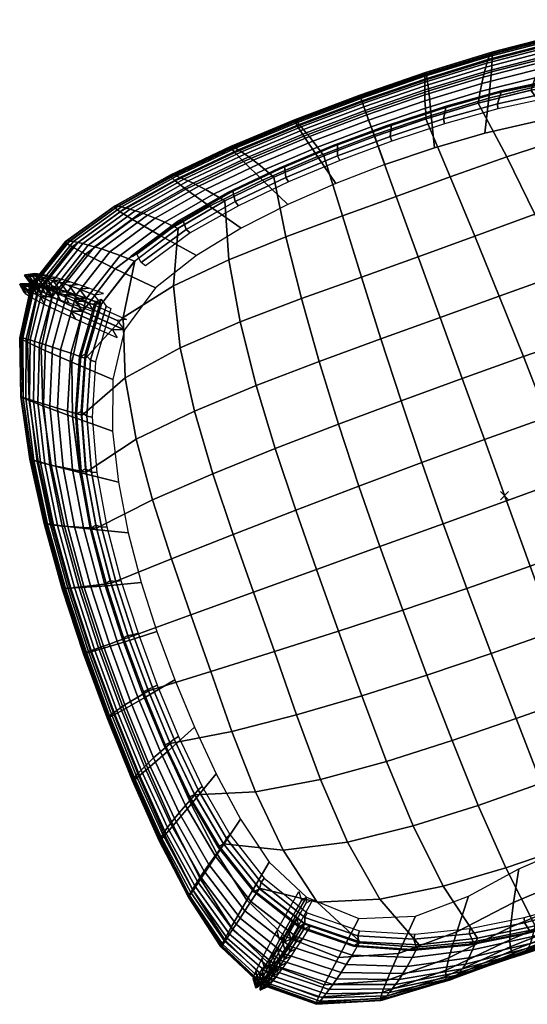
# Model space of a CAD drawing. Header units: inches. Extents: x -419 to 77, y -13 to 172.
# Tile 655 of 656: x 31 to 44, y 138 to 162. Entities that reach past the tile are written whole.
import ezdxf

# ---------------------------------------------------------------- set-up
doc = ezdxf.new("R2010")
doc.units = ezdxf.units.IN
doc.header["$MEASUREMENT"] = 0
doc.header["$PDMODE"] = 3
doc.header["$PDSIZE"] = 0.1
for name, color, linetype in [('A-FURN', 1, 'Continuous'), ('A-FURN-3-NODE', 7, 'Continuous'), ('A-FURN-3-OPENEST-SEAT-FABRIC-BASE', 144, 'Continuous'), ('A-FURN-3-OPENEST-SEAT-FABRIC-SURFACE', 141, 'Continuous'), ('A-FURN-3-OPENEST-SEAT-FRAME', 254, 'Continuous'), ('A-FURN-3-OPENEST-SEAT-THREAD', 254, 'Continuous')]:
    doc.layers.add(name, color=color, linetype=linetype)

# ---------------------------------------------------------------- blocks, each defined once
blk = doc.blocks.new('SOPN-XX-3D-3')
at = {"layer": 'A-FURN-3-NODE'}
blk.add_point((0, 0), dxfattribs=at)
at = {"layer": 'A-FURN-3-OPENEST-SEAT-FRAME'}
for points, invisible_edges in [([(-2.769, -8.67, 0), (-2.545, 8.468), (-3.811, 8.312), (-4.14, -8.875, 0)], 5), ([(-1.272, 8.553), (-2.545, 8.468), (-2.769, -8.67, 0), (-1.384, -8.582, 0)], 10), ([(0.003, 8.58), (-1.272, 8.553), (-1.384, -8.582, 0), (0.003, -8.56, 0)], 10), ([(0.003, -8.56, 0), (0.003, 8.58), (1.279, 8.553), (1.39, -8.582, 0)], 5), ([(1.39, -8.582, 0), (1.279, 8.553), (2.551, 8.468), (2.775, -8.67, 0)], 5), ([(4.147, -8.875, 0), (2.775, -8.67, 0), (2.551, 8.468), (3.817, 8.312)], 10), ([(-5.061, 8.058), (-5.523, -8.893, 0), (-4.14, -8.875, 0), (-3.811, 8.312)], 5), ([(-5.523, -8.893, 0), (-5.061, 8.058), (-6.268, 7.65), (-6.839, -8.484, 0)], 5), ([(-7.328, 6.953), (-7.863, -7.556, 0), (-6.839, -8.484, 0), (-6.268, 7.65)], 5), ([(-7.863, -7.556, 0), (-7.328, 6.953), (-8.005, 5.904, 0), (-8.425, -6.443, 0)], 5), ([(-8.436, 4.728, 0), (-8.724, -5.227, 0), (-8.425, -6.443, 0), (-8.005, 5.904, 0)], 5), ([(-8.724, -5.227, 0), (-8.436, 4.728, 0), (-8.728, 3.509, 0), (-8.906, -3.986, 0)], 5), ([(-8.923, 2.27, 0), (-9.017, -2.737), (-8.906, -3.986, 0), (-8.728, 3.509, 0)], 5), ([(-9.017, -2.737), (-8.923, 2.27, 0), (-9.041, 1.022, 0), (-9.075, -1.485, 0)], 5), ([(-9.088, -0.231, 0), (-9.075, -1.485, 0), (-9.075, -1.485, 0), (-9.041, 1.022, 0)], 4)]:
    blk.add_3dface(points, dxfattribs=dict(at, invisible_edges=invisible_edges))
at = {"layer": 'A-FURN-3-OPENEST-SEAT-FABRIC-BASE'}
mesh = blk.add_polymesh((13, 17), dxfattribs=at)
for k, corner in enumerate([(7.646, 7.735, 16.566), (7.937, 7.984, 15.5), (8.149, 8.155, 14.4), (8.321, 8.289, 13.288), (8.469, 8.398, 12.169), (8.599, 8.49, 11.047), (8.715, 8.569, 9.922), (8.819, 8.636, 8.795), (8.912, 8.693, 7.666), (8.994, 8.738, 6.537), (9.055, 8.765, 5.405), (9.086, 8.761, 4.272), (9.066, 8.709, 3.14), (8.968, 8.582, 2.018), (8.712, 8.305, 0.954), (8.129, 7.723, 0.204), (7.334, 6.953), (6.533, 8.437, 16.566), (6.813, 8.686, 15.5), (7.018, 8.857, 14.4), (7.186, 8.991, 13.288), (7.33, 9.099, 12.169), (7.458, 9.191, 11.047), (7.573, 9.269, 9.922), (7.676, 9.336, 8.795), (7.77, 9.393, 7.666), (7.852, 9.437, 6.537), (7.915, 9.463, 5.405), (7.948, 9.459, 4.272), (7.932, 9.407, 3.14), (7.84, 9.279, 2.018), (7.597, 9.002, 0.954), (7.038, 8.42, 0.204), (6.274, 7.65), (5.27, 8.832, 16.566), (5.519, 9.08, 15.5), (5.701, 9.252, 14.4), (5.851, 9.386, 13.288), (5.981, 9.496, 12.169), (6.096, 9.589, 11.047), (6.2, 9.668, 9.922), (6.295, 9.736, 8.795), (6.38, 9.794, 7.666), (6.455, 9.84, 6.537), (6.514, 9.867, 5.405), (6.545, 9.864, 4.272), (6.533, 9.813, 3.14), (6.453, 9.686, 2.018), (6.238, 9.41, 0.954), (5.744, 8.828, 0.204), (5.067, 8.058), (3.967, 9.071, 16.566), (4.168, 9.319, 15.5), (4.316, 9.492, 14.4), (4.438, 9.626, 13.288), (4.543, 9.737, 12.169), (4.637, 9.831, 11.047), (4.722, 9.911, 9.922), (4.8, 9.981, 8.795), (4.87, 10.04, 7.666), (4.932, 10.088, 6.537), (4.981, 10.116, 5.405), (5.007, 10.115, 4.272), (4.998, 10.064, 3.14), (4.935, 9.939, 2.018), (4.762, 9.663, 0.954), (4.363, 9.082, 0.204), (3.817, 8.312), (2.65, 9.213, 16.566), (2.791, 9.462, 15.5), (2.895, 9.635, 14.4), (2.98, 9.77, 13.288), (3.055, 9.882, 12.169), (3.121, 9.977, 11.047), (3.181, 10.058, 9.922), (3.236, 10.129, 8.795), (3.286, 10.19, 7.666), (3.33, 10.238, 6.537), (3.364, 10.268, 5.405), (3.383, 10.268, 4.272), (3.377, 10.218, 3.14), (3.333, 10.094, 2.018), (3.213, 9.819, 0.954), (2.934, 9.238, 0.204), (2.551, 8.468), (1.328, 9.288, 16.566), (1.4, 9.537, 15.5), (1.453, 9.71, 14.4), (1.498, 9.846, 13.288), (1.536, 9.958, 12.169), (1.57, 10.054, 11.047), (1.601, 10.136, 9.922), (1.63, 10.208, 8.795), (1.655, 10.27, 7.666), (1.678, 10.319, 6.537), (1.696, 10.35, 5.405), (1.706, 10.35, 4.272), (1.703, 10.302, 3.14), (1.681, 10.178, 2.018), (1.619, 9.903, 0.954), (1.475, 9.322, 0.204), (1.279, 8.553), (0.003, 9.311, 16.566), (0.003, 9.56, 15.5), (0.003, 9.733, 14.4), (0.003, 9.869, 13.288), (0.003, 9.982, 12.169), (0.003, 10.077, 11.047), (0.003, 10.16, 9.922), (0.003, 10.232, 8.795), (0.003, 10.294, 7.666), (0.003, 10.344, 6.537), (0.003, 10.375, 5.405), (0.003, 10.376, 4.272), (0.003, 10.328, 3.14), (0.003, 10.204, 2.018), (0.003, 9.93, 0.954), (0.003, 9.349, 0.204), (0.003, 8.58), (-1.322, 9.288, 16.566), (-1.394, 9.537, 15.5), (-1.447, 9.71, 14.4), (-1.491, 9.846, 13.288), (-1.53, 9.958, 12.169), (-1.564, 10.054, 11.047), (-1.595, 10.136, 9.922), (-1.623, 10.208, 8.795), (-1.649, 10.27, 7.666), (-1.672, 10.319, 6.537), (-1.69, 10.35, 5.405), (-1.7, 10.35, 4.272), (-1.697, 10.302, 3.14), (-1.675, 10.178, 2.018), (-1.612, 9.903, 0.954), (-1.469, 9.322, 0.204), (-1.272, 8.553), (-2.644, 9.213, 16.566), (-2.785, 9.462, 15.5), (-2.888, 9.635, 14.4), (-2.974, 9.77, 13.288), (-3.048, 9.882, 12.169), (-3.115, 9.977, 11.047), (-3.175, 10.058, 9.922), (-3.23, 10.129, 8.795), (-3.28, 10.19, 7.666), (-3.323, 10.238, 6.537), (-3.358, 10.268, 5.405), (-3.377, 10.268, 4.272), (-3.371, 10.218, 3.14), (-3.327, 10.094, 2.018), (-3.207, 9.819, 0.954), (-2.927, 9.238, 0.204), (-2.545, 8.468), (-3.961, 9.071, 16.566), (-4.162, 9.319, 15.5), (-4.31, 9.492, 14.4), (-4.431, 9.626, 13.288), (-4.537, 9.737, 12.169), (-4.631, 9.831, 11.047), (-4.716, 9.911, 9.922), (-4.794, 9.981, 8.795), (-4.864, 10.04, 7.666), (-4.926, 10.088, 6.537), (-4.974, 10.116, 5.405), (-5.001, 10.115, 4.272), (-4.992, 10.064, 3.14), (-4.929, 9.939, 2.018), (-4.756, 9.663, 0.954), (-4.357, 9.082, 0.204), (-3.811, 8.312), (-5.264, 8.832, 16.566), (-5.512, 9.08, 15.5), (-5.695, 9.252, 14.4), (-5.845, 9.386, 13.288), (-5.975, 9.496, 12.169), (-6.09, 9.589, 11.047), (-6.194, 9.668, 9.922), (-6.288, 9.736, 8.795), (-6.374, 9.794, 7.666), (-6.449, 9.84, 6.537), (-6.508, 9.867, 5.405), (-6.539, 9.864, 4.272), (-6.527, 9.813, 3.14), (-6.447, 9.686, 2.018), (-6.232, 9.41, 0.954), (-5.738, 8.828, 0.204), (-5.061, 8.058), (-6.527, 8.437, 16.566), (-6.807, 8.686, 15.5), (-7.012, 8.857, 14.4), (-7.18, 8.991, 13.288), (-7.324, 9.099, 12.169), (-7.452, 9.191, 11.047), (-7.567, 9.269, 9.922), (-7.67, 9.336, 8.795), (-7.764, 9.393, 7.666), (-7.846, 9.437, 6.537), (-7.909, 9.463, 5.405), (-7.942, 9.459, 4.272), (-7.926, 9.407, 3.14), (-7.834, 9.279, 2.018), (-7.59, 9.002, 0.954), (-7.032, 8.42, 0.204), (-6.268, 7.65), (-7.64, 7.735, 16.566), (-7.931, 7.984, 15.5), (-8.143, 8.155, 14.4), (-8.315, 8.289, 13.288), (-8.463, 8.398, 12.169), (-8.593, 8.49, 11.047), (-8.708, 8.569, 9.922), (-8.813, 8.636, 8.795), (-8.906, 8.693, 7.666), (-8.987, 8.738, 6.537), (-9.049, 8.765, 5.405), (-9.08, 8.761, 4.272), (-9.06, 8.709, 3.14), (-8.962, 8.582, 2.018), (-8.706, 8.305, 0.954), (-8.123, 7.723, 0.204), (-7.328, 6.953, 0)]):
    mesh.set_mesh_vertex(divmod(k, 17), corner)
mesh = blk.add_polymesh((13, 17), dxfattribs=at)
for k, corner in enumerate([(-7.863, -7.556, 0), (-8.688, -8.273, 0.231), (-9.263, -8.787, 1.028), (-9.513, -9.026, 2.098), (-9.613, -9.136, 3.215), (-9.633, -9.177, 4.342), (-9.602, -9.174, 5.47), (-9.537, -9.142, 6.595), (-9.453, -9.093, 7.719), (-9.355, -9.032, 8.841), (-9.245, -8.961, 9.962), (-9.123, -8.88, 11.08), (-8.987, -8.786, 12.196), (-8.832, -8.675, 13.308), (-8.652, -8.543, 14.413), (-8.431, -8.375, 15.507), (-8.13, -8.138, 16.566), (-8.425, -6.443, 0), (-9.251, -7.131, 0.23), (-9.833, -7.623, 1.026), (-10.091, -7.849, 2.096), (-10.202, -7.953, 3.214), (-10.236, -7.99, 4.341), (-10.219, -7.984, 5.468), (-10.171, -7.951, 6.594), (-10.103, -7.9, 7.718), (-10.021, -7.839, 8.84), (-9.928, -7.768, 9.961), (-9.821, -7.687, 11.079), (-9.698, -7.594, 12.195), (-9.555, -7.486, 13.307), (-9.383, -7.358, 14.413), (-9.168, -7.196, 15.506), (-8.869, -6.967, 16.566), (-8.724, -5.227, 0), (-9.551, -5.833, 0.229), (-10.137, -6.265, 1.022), (-10.403, -6.462, 2.092), (-10.524, -6.551, 3.21), (-10.568, -6.582, 4.337), (-10.564, -6.574, 5.465), (-10.529, -6.542, 6.591), (-10.474, -6.495, 7.715), (-10.407, -6.437, 8.838), (-10.327, -6.372, 9.959), (-10.232, -6.298, 11.078), (-10.121, -6.214, 12.194), (-9.987, -6.116, 13.306), (-9.823, -6.001, 14.412), (-9.613, -5.857, 15.506), (-9.316, -5.655, 16.566), (-8.906, -3.986, 0), (-9.731, -4.471, 0.227), (-10.321, -4.811, 1.016), (-10.59, -4.966, 2.085), (-10.715, -5.035, 3.204), (-10.765, -5.057, 4.331), (-10.766, -5.048, 5.46), (-10.738, -5.019, 6.586), (-10.69, -4.979, 7.711), (-10.629, -4.93, 8.834), (-10.556, -4.875, 9.955), (-10.468, -4.813, 11.075), (-10.362, -4.743, 12.192), (-10.234, -4.663, 13.305), (-10.074, -4.569, 14.411), (-9.867, -4.453, 15.506), (-9.571, -4.29, 16.566), (-9.017, -2.737, 0), (-9.839, -3.068, 0.224), (-10.429, -3.297, 1.009), (-10.701, -3.398, 2.077), (-10.827, -3.443, 3.196), (-10.878, -3.456, 4.324), (-10.882, -3.448, 5.453), (-10.855, -3.426, 6.58), (-10.81, -3.396, 7.705), (-10.751, -3.36, 8.829), (-10.681, -3.32, 9.951), (-10.595, -3.276, 11.071), (-10.492, -3.225, 12.189), (-10.365, -3.169, 13.303), (-10.207, -3.102, 14.41), (-10.002, -3.021, 15.505), (-9.708, -2.909, 16.566), (-9.075, -1.485, 0), (-9.893, -1.642, 0.221), (-10.484, -1.743, 1), (-10.757, -1.786, 2.068), (-10.882, -1.805, 3.187), (-10.934, -1.808, 4.316), (-10.937, -1.802, 5.445), (-10.911, -1.79, 6.573), (-10.866, -1.773, 7.699), (-10.808, -1.753, 8.824), (-10.737, -1.732, 9.947), (-10.652, -1.708, 11.067), (-10.55, -1.681, 12.186), (-10.424, -1.651, 13.3), (-10.267, -1.617, 14.408), (-10.062, -1.576, 15.504), (-9.769, -1.521, 16.566), (-9.088, -0.231, 0), (-9.903, -0.205, 0.217), (-10.495, -0.171, 0.991), (-10.768, -0.151, 2.058), (-10.893, -0.143, 3.178), (-10.943, -0.138, 4.307), (-10.946, -0.134, 5.437), (-10.919, -0.132, 6.566), (-10.874, -0.13, 7.693), (-10.815, -0.128, 8.818), (-10.745, -0.127, 9.942), (-10.66, -0.126, 11.063), (-10.558, -0.125, 12.182), (-10.432, -0.124, 13.298), (-10.276, -0.125, 14.407), (-10.072, -0.127, 15.503), (-9.78, -0.133, 16.566), (-9.041, 1.022, 0), (-9.852, 1.232, 0.214), (-10.445, 1.401, 0.982), (-10.718, 1.482, 2.048), (-10.842, 1.518, 3.168), (-10.892, 1.532, 4.298), (-10.895, 1.532, 5.429), (-10.868, 1.525, 6.559), (-10.823, 1.512, 7.686), (-10.765, 1.495, 8.812), (-10.694, 1.477, 9.937), (-10.61, 1.456, 11.059), (-10.508, 1.431, 12.179), (-10.383, 1.402, 13.295), (-10.227, 1.367, 14.405), (-10.025, 1.321, 15.503), (-9.734, 1.255, 16.566), (-8.923, 2.27, 0), (-9.73, 2.654, 0.211), (-10.323, 2.95, 0.973), (-10.597, 3.09, 2.039), (-10.72, 3.152, 3.159), (-10.769, 3.175, 4.29), (-10.771, 3.174, 5.422), (-10.743, 3.157, 6.552), (-10.697, 3.131, 7.68), (-10.638, 3.098, 8.807), (-10.568, 3.061, 9.932), (-10.483, 3.019, 11.055), (-10.381, 2.971, 12.176), (-10.256, 2.914, 13.293), (-10.1, 2.847, 14.404), (-9.898, 2.761, 15.502), (-9.609, 2.638, 16.566), (-8.728, 3.509, 0), (-9.531, 4.046, 0.208), (-10.124, 4.454, 0.966), (-10.396, 4.647, 2.031), (-10.517, 4.733, 3.152), (-10.563, 4.765, 4.283), (-10.562, 4.762, 5.415), (-10.531, 4.739, 6.546), (-10.482, 4.702, 7.675), (-10.42, 4.656, 8.802), (-10.347, 4.604, 9.928), (-10.259, 4.545, 11.052), (-10.155, 4.477, 12.173), (-10.028, 4.397, 13.291), (-9.872, 4.302, 14.402), (-9.669, 4.181, 15.501), (-9.381, 4.008, 16.566), (-8.436, 4.728, 0), (-9.237, 5.387, 0.206), (-9.828, 5.886, 0.96), (-10.097, 6.122, 2.024), (-10.212, 6.227, 3.145), (-10.252, 6.268, 4.277), (-10.244, 6.266, 5.41), (-10.206, 6.238, 6.541), (-10.15, 6.194, 7.67), (-10.081, 6.14, 8.798), (-10.001, 6.077, 9.925), (-9.907, 6.005, 11.049), (-9.797, 5.922, 12.171), (-9.666, 5.825, 13.289), (-9.507, 5.708, 14.401), (-9.302, 5.559, 15.501), (-9.014, 5.346, 16.566), (-8.005, 5.904, 0), (-8.803, 6.645, 0.204), (-9.39, 7.204, 0.956), (-9.653, 7.469, 2.02), (-9.76, 7.588, 3.141), (-9.79, 7.635, 4.273), (-9.771, 7.635, 5.406), (-9.722, 7.605, 6.538), (-9.653, 7.558, 7.667), (-9.573, 7.499, 8.796), (-9.481, 7.43, 9.922), (-9.377, 7.351, 11.047), (-9.257, 7.26, 12.17), (-9.118, 7.152, 13.288), (-8.953, 7.022, 14.4), (-8.745, 6.855, 15.5), (-8.455, 6.616, 16.566), (-7.328, 6.953, 0), (-8.123, 7.723, 0.204), (-8.706, 8.305, 0.954), (-8.962, 8.582, 2.018), (-9.06, 8.709, 3.14), (-9.08, 8.761, 4.272), (-9.049, 8.765, 5.405), (-8.987, 8.738, 6.537), (-8.906, 8.693, 7.666), (-8.813, 8.636, 8.795), (-8.708, 8.569, 9.922), (-8.593, 8.49, 11.047), (-8.463, 8.398, 12.169), (-8.315, 8.289, 13.288), (-8.143, 8.155, 14.4), (-7.931, 7.984, 15.5), (-7.64, 7.735, 16.566)]):
    mesh.set_mesh_vertex(divmod(k, 17), corner)
mesh = blk.add_polymesh((13, 17), dxfattribs=at)
for k, corner in enumerate([(-8.13, -8.138, 16.566), (-8.431, -8.375, 15.507), (-8.652, -8.543, 14.413), (-8.832, -8.675, 13.308), (-8.987, -8.786, 12.196), (-9.123, -8.88, 11.08), (-9.245, -8.961, 9.962), (-9.355, -9.032, 8.841), (-9.453, -9.093, 7.719), (-9.537, -9.142, 6.595), (-9.602, -9.174, 5.47), (-9.633, -9.177, 4.342), (-9.613, -9.136, 3.215), (-9.513, -9.026, 2.098), (-9.263, -8.787, 1.028), (-8.688, -8.273, 0.231), (-7.863, -7.556, 0), (-7.01, -9.025, 16.566), (-7.3, -9.264, 15.507), (-7.515, -9.432, 14.413), (-7.693, -9.567, 13.308), (-7.847, -9.68, 12.196), (-7.984, -9.777, 11.08), (-8.108, -9.861, 9.962), (-8.221, -9.936, 8.841), (-8.324, -10.001, 7.719), (-8.413, -10.054, 6.595), (-8.482, -10.089, 5.47), (-8.52, -10.096, 4.342), (-8.507, -10.057, 3.215), (-8.416, -9.95, 2.098), (-8.181, -9.714, 1.028), (-7.63, -9.201, 0.231), (-6.839, -8.484, 0), (-5.686, -9.577, 16.566), (-5.943, -9.814, 15.507), (-6.133, -9.978, 14.413), (-6.29, -10.105, 13.308), (-6.426, -10.209, 12.196), (-6.547, -10.295, 11.08), (-6.657, -10.368, 9.962), (-6.756, -10.43, 8.841), (-6.845, -10.481, 7.719), (-6.923, -10.521, 6.595), (-6.984, -10.543, 5.47), (-7.016, -10.538, 4.342), (-7.004, -10.489, 3.215), (-6.923, -10.372, 2.098), (-6.713, -10.129, 1.028), (-6.225, -9.611, 0.231), (-5.523, -8.893), (-4.29, -9.911, 16.566), (-4.497, -10.143, 15.507), (-4.65, -10.296, 14.413), (-4.776, -10.407, 13.308), (-4.884, -10.488, 12.196), (-4.981, -10.547, 11.08), (-5.067, -10.59, 9.962), (-5.146, -10.62, 8.841), (-5.216, -10.639, 7.719), (-5.278, -10.646, 6.595), (-5.325, -10.637, 5.47), (-5.35, -10.602, 4.342), (-5.338, -10.526, 3.215), (-5.272, -10.387, 2.098), (-5.102, -10.126, 1.028), (-4.707, -9.598, 0.231), (-4.14, -8.875, 0), (-2.866, -10.104, 16.566), (-3.012, -10.333, 15.507), (-3.119, -10.473, 14.413), (-3.207, -10.563, 13.308), (-3.284, -10.619, 12.196), (-3.352, -10.648, 11.08), (-3.413, -10.658, 9.962), (-3.469, -10.652, 8.841), (-3.519, -10.633, 7.719), (-3.562, -10.603, 6.595), (-3.596, -10.557, 5.47), (-3.614, -10.489, 4.342), (-3.607, -10.383, 3.215), (-3.56, -10.218, 2.098), (-3.442, -9.938, 1.028), (-3.165, -9.397, 0.231), (-2.769, -8.67, 0), (-1.433, -10.202, 16.566), (-1.508, -10.428, 15.507), (-1.563, -10.563, 14.413), (-1.609, -10.644, 13.308), (-1.648, -10.688, 12.196), (-1.683, -10.703, 11.08), (-1.715, -10.697, 9.962), (-1.744, -10.674, 8.841), (-1.769, -10.638, 7.719), (-1.792, -10.59, 6.595), (-1.809, -10.528, 5.47), (-1.819, -10.444, 4.342), (-1.815, -10.324, 3.215), (-1.791, -10.147, 2.098), (-1.73, -9.858, 1.028), (-1.588, -9.311, 0.231), (-1.384, -8.582, 0), (0.003, -10.231, 16.566), (0.003, -10.456, 15.507), (0.003, -10.589, 14.413), (0.003, -10.668, 13.308), (0.003, -10.709, 12.196), (0.003, -10.72, 11.08), (0.003, -10.71, 9.962), (0.003, -10.682, 8.841), (0.003, -10.641, 7.719), (0.003, -10.589, 6.595), (0.003, -10.522, 5.47), (0.003, -10.434, 4.342), (0.003, -10.31, 3.215), (0.003, -10.13, 2.098), (0.003, -9.838, 1.028), (0.003, -9.29, 0.231), (0.003, -8.56, 0), (1.439, -10.202, 16.566), (1.514, -10.428, 15.507), (1.569, -10.563, 14.413), (1.615, -10.644, 13.308), (1.654, -10.688, 12.196), (1.689, -10.703, 11.08), (1.721, -10.697, 9.962), (1.75, -10.674, 8.841), (1.776, -10.638, 7.719), (1.798, -10.59, 6.595), (1.816, -10.528, 5.47), (1.825, -10.444, 4.342), (1.821, -10.324, 3.215), (1.798, -10.147, 2.098), (1.737, -9.858, 1.028), (1.595, -9.311, 0.231), (1.39, -8.582, 0), (2.873, -10.104, 16.566), (3.018, -10.333, 15.507), (3.125, -10.473, 14.413), (3.214, -10.563, 13.308), (3.29, -10.619, 12.196), (3.358, -10.648, 11.08), (3.419, -10.658, 9.962), (3.475, -10.652, 8.841), (3.525, -10.633, 7.719), (3.569, -10.603, 6.595), (3.602, -10.557, 5.47), (3.62, -10.489, 4.342), (3.613, -10.383, 3.215), (3.567, -10.218, 2.098), (3.448, -9.938, 1.028), (3.172, -9.397, 0.231), (2.775, -8.67, 0), (4.296, -9.911, 16.566), (4.503, -10.143, 15.507), (4.656, -10.296, 14.413), (4.782, -10.407, 13.308), (4.891, -10.488, 12.196), (4.987, -10.547, 11.08), (5.073, -10.59, 9.962), (5.152, -10.62, 8.841), (5.223, -10.639, 7.719), (5.284, -10.646, 6.595), (5.331, -10.637, 5.47), (5.356, -10.602, 4.342), (5.345, -10.526, 3.215), (5.278, -10.387, 2.098), (5.108, -10.126, 1.028), (4.713, -9.598, 0.231), (4.147, -8.875, 0), (5.692, -9.577, 16.566), (5.95, -9.814, 15.507), (6.14, -9.978, 14.413), (6.297, -10.105, 13.308), (6.433, -10.209, 12.196), (6.554, -10.295, 11.08), (6.663, -10.368, 9.962), (6.762, -10.43, 8.841), (6.851, -10.481, 7.719), (6.93, -10.521, 6.595), (6.99, -10.543, 5.47), (7.023, -10.538, 4.342), (7.01, -10.489, 3.215), (6.929, -10.372, 2.098), (6.72, -10.129, 1.028), (6.231, -9.611, 0.231), (5.529, -8.893, 0), (7.016, -9.025, 16.566), (7.306, -9.264, 15.507), (7.521, -9.432, 14.413), (7.699, -9.567, 13.308), (7.853, -9.68, 12.196), (7.99, -9.777, 11.08), (8.115, -9.861, 9.962), (8.227, -9.936, 8.841), (8.33, -10.001, 7.719), (8.419, -10.054, 6.595), (8.488, -10.089, 5.47), (8.526, -10.096, 4.342), (8.513, -10.057, 3.215), (8.423, -9.95, 2.098), (8.187, -9.714, 1.028), (7.637, -9.201, 0.231), (6.845, -8.484, 0), (8.136, -8.138, 16.566), (8.437, -8.375, 15.507), (8.658, -8.543, 14.413), (8.839, -8.675, 13.308), (8.993, -8.786, 12.196), (9.13, -8.88, 11.08), (9.251, -8.961, 9.962), (9.361, -9.032, 8.841), (9.459, -9.093, 7.719), (9.544, -9.142, 6.595), (9.608, -9.174, 5.47), (9.639, -9.177, 4.342), (9.619, -9.136, 3.215), (9.519, -9.026, 2.098), (9.27, -8.787, 1.028), (8.694, -8.273, 0.231), (7.869, -7.556, 0)]):
    mesh.set_mesh_vertex(divmod(k, 17), corner)
at = {"layer": 'A-FURN-3-OPENEST-SEAT-FABRIC-SURFACE'}
mesh = blk.add_polymesh((13, 13), dxfattribs=at)
for k, corner in enumerate([(-8.13, -8.138, 16.566), (-7.005, -9.028, 16.566), (-5.68, -9.579, 16.566), (-4.284, -9.911, 16.566), (-2.863, -10.105, 16.566), (-1.431, -10.202, 16.566), (0.003, -10.231, 16.566), (1.438, -10.202, 16.566), (2.869, -10.105, 16.566), (4.291, -9.911, 16.566), (5.686, -9.579, 16.566), (7.011, -9.028, 16.566), (8.136, -8.138, 16.566), (-8.87, -6.964, 16.566), (-7.663, -7.763, 16.606), (-6.202, -8.211, 16.668), (-4.64, -8.438, 16.74), (-3.054, -8.536, 16.807), (-1.492, -8.564, 16.857), (0.003, -8.565, 16.877), (1.499, -8.564, 16.857), (3.06, -8.536, 16.807), (4.646, -8.438, 16.74), (6.208, -8.211, 16.668), (7.669, -7.763, 16.606), (8.876, -6.964, 16.566), (-9.317, -5.651, 16.566), (-8.009, -6.287, 16.667), (-6.466, -6.638, 16.789), (-4.827, -6.809, 16.914), (-3.167, -6.878, 17.023), (-1.541, -6.892, 17.102), (0.003, -6.891, 17.132), (1.547, -6.892, 17.102), (3.173, -6.878, 17.023), (4.834, -6.809, 16.914), (6.473, -6.638, 16.789), (8.015, -6.287, 16.667), (9.323, -5.651, 16.566), (-9.572, -4.287, 16.566), (-8.157, -4.723, 16.737), (-6.569, -4.975, 16.911), (-4.908, -5.111, 17.074), (-3.23, -5.177, 17.206), (-1.581, -5.203, 17.297), (0.003, -5.208, 17.333), (1.587, -5.203, 17.297), (3.236, -5.177, 17.206), (4.914, -5.111, 17.074), (6.575, -4.975, 16.911), (8.163, -4.723, 16.737), (9.578, -4.287, 16.566), (-9.708, -2.906, 16.566), (-8.195, -3.142, 16.801), (-6.583, -3.298, 17.016), (-4.929, -3.401, 17.201), (-3.263, -3.468, 17.34), (-1.611, -3.507, 17.431), (0.003, -3.519, 17.466), (1.617, -3.507, 17.431), (3.269, -3.468, 17.34), (4.935, -3.401, 17.201), (6.589, -3.298, 17.016), (8.201, -3.142, 16.801), (9.714, -2.906, 16.566), (-9.769, -1.52, 16.566), (-8.183, -1.597, 16.849), (-6.562, -1.666, 17.09), (-4.923, -1.727, 17.286), (-3.276, -1.778, 17.424), (-1.631, -1.813, 17.511), (0.003, -1.827, 17.544), (1.637, -1.813, 17.511), (3.282, -1.778, 17.424), (4.929, -1.727, 17.286), (6.569, -1.666, 17.09), (8.19, -1.597, 16.849), (9.776, -1.52, 16.566), (-9.78, -0.133, 16.566), (-8.167, -0.133, 16.868), (-6.544, -0.133, 17.117), (-4.914, -0.133, 17.315), (-3.278, -0.133, 17.451), (-1.638, -0.133, 17.535), (0.003, -0.133, 17.566), (1.645, -0.133, 17.535), (3.284, -0.133, 17.451), (4.92, -0.133, 17.315), (6.55, -0.133, 17.117), (8.173, -0.133, 16.868), (9.787, -0.133, 16.566), (-9.734, 1.254, 16.566), (-8.149, 1.312, 16.848), (-6.532, 1.357, 17.085), (-4.899, 1.394, 17.277), (-3.26, 1.424, 17.411), (-1.623, 1.444, 17.494), (0.003, 1.452, 17.526), (1.629, 1.444, 17.494), (3.266, 1.424, 17.411), (4.906, 1.394, 17.277), (6.538, 1.357, 17.085), (8.155, 1.312, 16.848), (9.741, 1.254, 16.566), (-9.609, 2.636, 16.566), (-8.095, 2.818, 16.799), (-6.495, 2.918, 17.008), (-4.858, 2.978, 17.186), (-3.212, 3.012, 17.318), (-1.584, 3.03, 17.404), (0.003, 3.035, 17.437), (1.59, 3.03, 17.404), (3.218, 3.012, 17.318), (4.864, 2.978, 17.186), (6.501, 2.918, 17.008), (8.101, 2.818, 16.799), (9.615, 2.636, 16.566), (-9.381, 4.005, 16.566), (-7.965, 4.344, 16.734), (-6.398, 4.507, 16.902), (-4.771, 4.583, 17.057), (-3.133, 4.612, 17.181), (-1.529, 4.616, 17.266), (0.003, 4.614, 17.299), (1.535, 4.616, 17.266), (3.139, 4.612, 17.181), (4.777, 4.583, 17.057), (6.404, 4.507, 16.902), (7.971, 4.344, 16.734), (9.388, 4.005, 16.566), (-9.015, 5.343, 16.566), (-7.706, 5.841, 16.665), (-6.198, 6.072, 16.781), (-4.614, 6.171, 16.899), (-3.018, 6.199, 17.001), (-1.463, 6.194, 17.075), (0.003, 6.187, 17.103), (1.469, 6.194, 17.075), (3.025, 6.199, 17.001), (4.62, 6.171, 16.899), (6.204, 6.072, 16.781), (7.712, 5.841, 16.665), (9.021, 5.343, 16.566), (-8.456, 6.613, 16.566), (-7.251, 7.242, 16.605), (-5.84, 7.547, 16.664), (-4.356, 7.691, 16.731), (-2.858, 7.746, 16.794), (-1.392, 7.756, 16.84), (0.003, 7.753, 16.859), (1.398, 7.756, 16.84), (2.865, 7.746, 16.794), (4.362, 7.691, 16.731), (5.846, 7.547, 16.664), (7.258, 7.242, 16.605), (8.462, 6.613, 16.566), (-7.64, 7.735, 16.566), (-6.52, 8.44, 16.566), (-5.257, 8.833, 16.566), (-3.956, 9.071, 16.566), (-2.641, 9.213, 16.566), (-1.32, 9.288, 16.566), (0.003, 9.311, 16.566), (1.326, 9.288, 16.566), (2.647, 9.213, 16.566), (3.962, 9.071, 16.566), (5.263, 8.833, 16.566), (6.526, 8.44, 16.566), (7.646, 7.735, 16.566)]):
    mesh.set_mesh_vertex(divmod(k, 13), corner)
at = {"layer": 'A-FURN-3-OPENEST-SEAT-THREAD'}
mesh = blk.add_polymesh((2, 48), dxfattribs=dict(at, n_close=True))
for k, corner in enumerate([(-6.556, 8.591, 16.504), (-5.214, 8.999, 16.504), (-3.832, 9.241, 16.504), (-2.435, 9.38, 16.504), (-1.034, 9.448, 16.504), (0.37, 9.459, 16.504), (1.772, 9.418, 16.504), (3.171, 9.313, 16.504), (4.561, 9.119, 16.504), (5.922, 8.79, 16.504), (7.186, 8.207, 16.504), (8.185, 7.258, 16.504), (8.88, 6.048, 16.504), (9.35, 4.729, 16.504), (9.652, 3.36, 16.504), (9.831, 1.969, 16.504), (9.918, 0.569, 16.504), (9.936, -0.834, 16.504), (9.899, -2.237, 16.504), (9.798, -3.636, 16.504), (9.598, -5.024, 16.504), (9.24, -6.378, 16.504), (8.637, -7.634, 16.504), (7.716, -8.667, 16.504), (6.531, -9.395, 16.504), (5.209, -9.852, 16.504), (3.835, -10.13, 16.504), (2.441, -10.289, 16.504), (1.04, -10.365, 16.504), (-0.363, -10.379, 16.504), (-1.766, -10.335, 16.504), (-3.164, -10.22, 16.504), (-4.551, -10.007, 16.504), (-5.906, -9.652, 16.504), (-7.184, -9.083, 16.504), (-8.273, -8.201, 16.504), (-9.017, -7.012, 16.504), (-9.469, -5.683, 16.504), (-9.726, -4.303, 16.504), (-9.863, -2.907, 16.504), (-9.925, -1.505, 16.504), (-9.935, -0.101, 16.504), (-9.886, 1.302, 16.504), (-9.756, 2.699, 16.504), (-9.521, 4.082, 16.504), (-9.144, 5.434, 16.504), (-8.574, 6.716, 16.504), (-7.748, 7.85, 16.504), (-6.538, 8.565, 16.646), (-5.199, 8.971, 16.646), (-3.821, 9.211, 16.646), (-2.429, 9.351, 16.646), (-1.031, 9.418, 16.646), (0.369, 9.429, 16.646), (1.767, 9.388, 16.646), (3.163, 9.283, 16.646), (4.548, 9.091, 16.646), (5.906, 8.764, 16.646), (7.167, 8.184, 16.646), (8.163, 7.237, 16.646), (8.855, 6.03, 16.646), (9.323, 4.715, 16.646), (9.623, 3.35, 16.646), (9.802, 1.962, 16.646), (9.888, 0.566, 16.646), (9.906, -0.833, 16.646), (9.869, -2.232, 16.646), (9.769, -3.628, 16.646), (9.57, -5.012, 16.646), (9.213, -6.361, 16.646), (8.613, -7.615, 16.646), (7.696, -8.645, 16.646), (6.514, -9.37, 16.646), (5.194, -9.824, 16.646), (3.824, -10.101, 16.646), (2.434, -10.26, 16.646), (1.037, -10.335, 16.646), (-0.362, -10.349, 16.646), (-1.761, -10.305, 16.646), (-3.155, -10.191, 16.646), (-4.538, -9.979, 16.646), (-5.89, -9.627, 16.646), (-7.165, -9.06, 16.646), (-8.251, -8.181, 16.646), (-8.992, -6.994, 16.646), (-9.441, -5.669, 16.646), (-9.697, -4.293, 16.646), (-9.833, -2.9, 16.646), (-9.895, -1.502, 16.646), (-9.905, -0.102, 16.646), (-9.856, 1.297, 16.646), (-9.727, 2.69, 16.646), (-9.493, 4.07, 16.646), (-9.118, 5.418, 16.646), (-8.55, 6.697, 16.646), (-7.727, 7.828, 16.646)]):
    mesh.set_mesh_vertex(divmod(k, 48), corner)
mesh = blk.add_polymesh((2, 48), dxfattribs=dict(at, n_close=True))
for k, corner in enumerate([(-6.538, 8.565, 16.646), (-5.199, 8.971, 16.646), (-3.821, 9.211, 16.646), (-2.429, 9.351, 16.646), (-1.031, 9.418, 16.646), (0.369, 9.429, 16.646), (1.767, 9.388, 16.646), (3.163, 9.283, 16.646), (4.548, 9.091, 16.646), (5.906, 8.764, 16.646), (7.167, 8.184, 16.646), (8.163, 7.237, 16.646), (8.855, 6.03, 16.646), (9.323, 4.715, 16.646), (9.623, 3.35, 16.646), (9.802, 1.962, 16.646), (9.888, 0.566, 16.646), (9.906, -0.833, 16.646), (9.869, -2.232, 16.646), (9.769, -3.628, 16.646), (9.57, -5.012, 16.646), (9.213, -6.361, 16.646), (8.613, -7.615, 16.646), (7.696, -8.645, 16.646), (6.514, -9.37, 16.646), (5.194, -9.824, 16.646), (3.824, -10.101, 16.646), (2.434, -10.26, 16.646), (1.037, -10.335, 16.646), (-0.362, -10.349, 16.646), (-1.761, -10.305, 16.646), (-3.155, -10.191, 16.646), (-4.538, -9.979, 16.646), (-5.89, -9.627, 16.646), (-7.165, -9.06, 16.646), (-8.251, -8.181, 16.646), (-8.992, -6.994, 16.646), (-9.441, -5.669, 16.646), (-9.697, -4.293, 16.646), (-9.833, -2.9, 16.646), (-9.895, -1.502, 16.646), (-9.905, -0.102, 16.646), (-9.856, 1.297, 16.646), (-9.727, 2.69, 16.646), (-9.493, 4.07, 16.646), (-9.118, 5.418, 16.646), (-8.55, 6.697, 16.646), (-7.727, 7.828, 16.646), (-6.414, 8.583, 16.566), (-5.075, 8.988, 16.566), (-3.697, 9.229, 16.566), (-2.305, 9.368, 16.566), (-0.907, 9.436, 16.566), (0.492, 9.447, 16.566), (1.891, 9.406, 16.566), (3.286, 9.301, 16.566), (4.672, 9.109, 16.566), (6.03, 8.781, 16.566), (7.291, 8.202, 16.566), (8.287, 7.255, 16.566), (8.979, 6.048, 16.566), (9.446, 4.732, 16.566), (9.747, 3.367, 16.566), (9.926, 1.98, 16.566), (10.012, 0.584, 16.566), (10.03, -0.816, 16.566), (9.993, -2.214, 16.566), (9.892, -3.61, 16.566), (9.694, -4.994, 16.566), (9.337, -6.344, 16.566), (8.737, -7.598, 16.566), (7.82, -8.628, 16.566), (6.637, -9.352, 16.566), (5.318, -9.807, 16.566), (3.948, -10.083, 16.566), (2.558, -10.242, 16.566), (1.161, -10.318, 16.566), (-0.239, -10.331, 16.566), (-1.637, -10.288, 16.566), (-3.032, -10.173, 16.566), (-4.414, -9.962, 16.566), (-5.766, -9.609, 16.566), (-7.042, -9.042, 16.566), (-8.127, -8.163, 16.566), (-8.868, -6.976, 16.566), (-9.317, -5.651, 16.566), (-9.573, -4.275, 16.566), (-9.71, -2.882, 16.566), (-9.771, -1.484, 16.566), (-9.781, -0.084, 16.566), (-9.732, 1.314, 16.566), (-9.603, 2.708, 16.566), (-9.369, 4.088, 16.566), (-8.994, 5.436, 16.566), (-8.426, 6.714, 16.566), (-7.603, 7.846, 16.566)]):
    mesh.set_mesh_vertex(divmod(k, 48), corner)
mesh = blk.add_polymesh((2, 48), dxfattribs=dict(at, n_close=True))
for k, corner in enumerate([(-6.414, 8.583, 16.566), (-5.075, 8.988, 16.566), (-3.697, 9.229, 16.566), (-2.305, 9.368, 16.566), (-0.907, 9.436, 16.566), (0.492, 9.447, 16.566), (1.891, 9.406, 16.566), (3.286, 9.301, 16.566), (4.672, 9.109, 16.566), (6.03, 8.781, 16.566), (7.291, 8.202, 16.566), (8.287, 7.255, 16.566), (8.979, 6.048, 16.566), (9.446, 4.732, 16.566), (9.747, 3.367, 16.566), (9.926, 1.98, 16.566), (10.012, 0.584, 16.566), (10.03, -0.816, 16.566), (9.993, -2.214, 16.566), (9.892, -3.61, 16.566), (9.694, -4.994, 16.566), (9.337, -6.344, 16.566), (8.737, -7.598, 16.566), (7.82, -8.628, 16.566), (6.637, -9.352, 16.566), (5.318, -9.807, 16.566), (3.948, -10.083, 16.566), (2.558, -10.242, 16.566), (1.161, -10.318, 16.566), (-0.239, -10.331, 16.566), (-1.637, -10.288, 16.566), (-3.032, -10.173, 16.566), (-4.414, -9.962, 16.566), (-5.766, -9.609, 16.566), (-7.042, -9.042, 16.566), (-8.127, -8.163, 16.566), (-8.868, -6.976, 16.566), (-9.317, -5.651, 16.566), (-9.573, -4.275, 16.566), (-9.71, -2.882, 16.566), (-9.771, -1.484, 16.566), (-9.781, -0.084, 16.566), (-9.732, 1.314, 16.566), (-9.603, 2.708, 16.566), (-9.369, 4.088, 16.566), (-8.994, 5.436, 16.566), (-8.426, 6.714, 16.566), (-7.603, 7.846, 16.566), (-6.387, 8.35, 16.746), (-5.078, 8.739, 16.746), (-3.731, 8.97, 16.746), (-2.371, 9.103, 16.746), (-1.006, 9.168, 16.746), (0.36, 9.18, 16.746), (1.726, 9.14, 16.746), (3.089, 9.04, 16.746), (4.442, 8.856, 16.746), (5.77, 8.544, 16.746), (7.007, 7.99, 16.746), (7.98, 7.064, 16.746), (8.648, 5.881, 16.746), (9.096, 4.594, 16.746), (9.385, 3.26, 16.746), (9.556, 1.905, 16.746), (9.639, 0.541, 16.746), (9.656, -0.825, 16.746), (9.621, -2.191, 16.746), (9.525, -3.554, 16.746), (9.335, -4.906, 16.746), (8.995, -6.226, 16.746), (8.419, -7.455, 16.746), (7.524, -8.462, 16.746), (6.365, -9.161, 16.746), (5.074, -9.596, 16.746), (3.734, -9.861, 16.746), (2.377, -10.013, 16.746), (1.012, -10.086, 16.746), (-0.354, -10.099, 16.746), (-1.72, -10.057, 16.746), (-3.082, -9.949, 16.746), (-4.433, -9.748, 16.746), (-5.756, -9.412, 16.746), (-7.006, -8.867, 16.746), (-8.065, -8.007, 16.746), (-8.779, -6.844, 16.746), (-9.209, -5.547, 16.746), (-9.454, -4.203, 16.746), (-9.586, -2.843, 16.746), (-9.645, -1.477, 16.746), (-9.655, -0.11, 16.746), (-9.609, 1.255, 16.746), (-9.486, 2.617, 16.746), (-9.261, 3.965, 16.746), (-8.901, 5.283, 16.746), (-8.354, 6.535, 16.746), (-7.553, 7.642, 16.746)]):
    mesh.set_mesh_vertex(divmod(k, 48), corner)
mesh = blk.add_polymesh((2, 48), dxfattribs=dict(at, n_close=True))
for k, corner in enumerate([(-6.387, 8.35, 16.746), (-5.078, 8.739, 16.746), (-3.731, 8.97, 16.746), (-2.371, 9.103, 16.746), (-1.006, 9.168, 16.746), (0.36, 9.18, 16.746), (1.726, 9.14, 16.746), (3.089, 9.04, 16.746), (4.442, 8.856, 16.746), (5.77, 8.544, 16.746), (7.007, 7.99, 16.746), (7.98, 7.064, 16.746), (8.648, 5.881, 16.746), (9.096, 4.594, 16.746), (9.385, 3.26, 16.746), (9.556, 1.905, 16.746), (9.639, 0.541, 16.746), (9.656, -0.825, 16.746), (9.621, -2.191, 16.746), (9.525, -3.554, 16.746), (9.335, -4.906, 16.746), (8.995, -6.226, 16.746), (8.419, -7.455, 16.746), (7.524, -8.462, 16.746), (6.365, -9.161, 16.746), (5.074, -9.596, 16.746), (3.734, -9.861, 16.746), (2.377, -10.013, 16.746), (1.012, -10.086, 16.746), (-0.354, -10.099, 16.746), (-1.72, -10.057, 16.746), (-3.082, -9.949, 16.746), (-4.433, -9.748, 16.746), (-5.756, -9.412, 16.746), (-7.006, -8.867, 16.746), (-8.065, -8.007, 16.746), (-8.779, -6.844, 16.746), (-9.209, -5.547, 16.746), (-9.454, -4.203, 16.746), (-9.586, -2.843, 16.746), (-9.645, -1.477, 16.746), (-9.655, -0.11, 16.746), (-9.609, 1.255, 16.746), (-9.486, 2.617, 16.746), (-9.261, 3.965, 16.746), (-8.901, 5.283, 16.746), (-8.354, 6.535, 16.746), (-7.553, 7.642, 16.746), (-6.311, 8.243, 16.629), (-5.017, 8.623, 16.629), (-3.686, 8.849, 16.629), (-2.343, 8.98, 16.629), (-0.994, 9.044, 16.629), (0.356, 9.055, 16.629), (1.706, 9.016, 16.629), (3.052, 8.918, 16.629), (4.389, 8.739, 16.629), (5.703, 8.434, 16.629), (6.927, 7.892, 16.629), (7.888, 6.978, 16.629), (8.544, 5.807, 16.629), (8.983, 4.534, 16.629), (9.266, 3.215, 16.629), (9.433, 1.876, 16.629), (9.514, 0.529, 16.629), (9.531, -0.821, 16.629), (9.497, -2.17, 16.629), (9.403, -3.517, 16.629), (9.218, -4.853, 16.629), (8.886, -6.159, 16.629), (8.322, -7.375, 16.629), (7.438, -8.371, 16.629), (6.29, -9.057, 16.629), (5.013, -9.482, 16.629), (3.69, -9.741, 16.629), (2.348, -9.89, 16.629), (1, -9.961, 16.629), (-0.35, -9.974, 16.629), (-1.699, -9.934, 16.629), (-3.045, -9.828, 16.629), (-4.38, -9.632, 16.629), (-5.689, -9.304, 16.629), (-6.927, -8.77, 16.629), (-7.972, -7.92, 16.629), (-8.673, -6.768, 16.629), (-9.093, -5.486, 16.629), (-9.333, -4.158, 16.629), (-9.462, -2.814, 16.629), (-9.52, -1.465, 16.629), (-9.53, -0.115, 16.629), (-9.485, 1.235, 16.629), (-9.363, 2.58, 16.629), (-9.143, 3.912, 16.629), (-8.79, 5.215, 16.629), (-8.254, 6.453, 16.629), (-7.466, 7.549, 16.629)]):
    mesh.set_mesh_vertex(divmod(k, 48), corner)
mesh = blk.add_polymesh((2, 17), dxfattribs=at)
for k, corner in enumerate([(-7.334, 6.953), (-8.132, 7.726, 0.208), (-8.717, 8.311, 0.976), (-8.97, 8.585, 2.044), (-9.067, 8.71, 3.164), (-9.086, 8.761, 4.294), (-9.054, 8.764, 5.425), (-8.992, 8.737, 6.555), (-8.911, 8.692, 7.682), (-8.817, 8.635, 8.808), (-8.713, 8.568, 9.933), (-8.598, 8.489, 11.056), (-8.468, 8.397, 12.176), (-8.321, 8.288, 13.293), (-8.148, 8.155, 14.403), (-7.937, 7.983, 15.501), (-7.646, 7.735, 16.566), (-7.415, 7.22, 0), (-8.213, 7.994, 0.208), (-8.798, 8.578, 0.976), (-9.051, 8.852, 2.044), (-9.147, 8.978, 3.164), (-9.166, 9.029, 4.294), (-9.135, 9.032, 5.425), (-9.073, 9.005, 6.555), (-8.992, 8.96, 7.682), (-8.898, 8.903, 8.808), (-8.794, 8.835, 9.933), (-8.679, 8.757, 11.056), (-8.549, 8.665, 12.176), (-8.402, 8.556, 13.293), (-8.229, 8.422, 14.403), (-8.018, 8.251, 15.501), (-7.727, 8.003, 16.566)]):
    mesh.set_mesh_vertex(divmod(k, 17), corner)
mesh = blk.add_polymesh((2, 17), dxfattribs=at)
for k, corner in enumerate([(-7.415, 7.22, 0), (-8.213, 7.994, 0.208), (-8.798, 8.578, 0.976), (-9.051, 8.852, 2.044), (-9.147, 8.978, 3.164), (-9.166, 9.029, 4.294), (-9.135, 9.032, 5.425), (-9.073, 9.005, 6.555), (-8.992, 8.96, 7.682), (-8.898, 8.903, 8.808), (-8.794, 8.835, 9.933), (-8.679, 8.757, 11.056), (-8.549, 8.665, 12.176), (-8.402, 8.556, 13.293), (-8.229, 8.422, 14.403), (-8.018, 8.251, 15.501), (-7.727, 8.003, 16.566), (-7.195, 7.17, 0), (-7.993, 7.943, 0.208), (-8.578, 8.528, 0.976), (-8.831, 8.802, 2.044), (-8.928, 8.927, 3.164), (-8.947, 8.978, 4.294), (-8.916, 8.981, 5.425), (-8.854, 8.955, 6.555), (-8.772, 8.909, 7.682), (-8.679, 8.852, 8.808), (-8.575, 8.785, 9.933), (-8.459, 8.706, 11.056), (-8.329, 8.614, 12.176), (-8.182, 8.505, 13.293), (-8.01, 8.372, 14.403), (-7.798, 8.201, 15.501), (-7.507, 7.952, 16.566)]):
    mesh.set_mesh_vertex(divmod(k, 17), corner)
mesh = blk.add_polymesh((2, 17), dxfattribs=at)
for k, corner in enumerate([(-7.558, 6.827, 0), (-8.357, 7.6, 0.208), (-8.942, 8.184, 0.976), (-9.195, 8.459, 2.044), (-9.291, 8.584, 3.164), (-9.31, 8.635, 4.294), (-9.279, 8.638, 5.425), (-9.217, 8.611, 6.555), (-9.136, 8.566, 7.682), (-9.042, 8.509, 8.808), (-8.938, 8.441, 9.933), (-8.822, 8.363, 11.056), (-8.693, 8.271, 12.176), (-8.545, 8.162, 13.293), (-8.373, 8.029, 14.403), (-8.161, 7.857, 15.501), (-7.871, 7.609, 16.566), (-7.596, 7.049, 0), (-8.395, 7.822, 0.208), (-8.98, 8.407, 0.976), (-9.233, 8.681, 2.044), (-9.329, 8.806, 3.164), (-9.348, 8.857, 4.294), (-9.317, 8.86, 5.425), (-9.255, 8.833, 6.555), (-9.174, 8.788, 7.682), (-9.08, 8.731, 8.808), (-8.976, 8.664, 9.933), (-8.86, 8.585, 11.056), (-8.731, 8.493, 12.176), (-8.583, 8.384, 13.293), (-8.411, 8.251, 14.403), (-8.199, 8.079, 15.501), (-7.909, 7.831, 16.566)]):
    mesh.set_mesh_vertex(divmod(k, 17), corner)
mesh = blk.add_polymesh((2, 17), dxfattribs=at)
for k, corner in enumerate([(-7.596, 7.049, 0), (-8.395, 7.822, 0.208), (-8.98, 8.407, 0.976), (-9.233, 8.681, 2.044), (-9.329, 8.806, 3.164), (-9.348, 8.857, 4.294), (-9.317, 8.86, 5.425), (-9.255, 8.833, 6.555), (-9.174, 8.788, 7.682), (-9.08, 8.731, 8.808), (-8.976, 8.664, 9.933), (-8.86, 8.585, 11.056), (-8.731, 8.493, 12.176), (-8.583, 8.384, 13.293), (-8.411, 8.251, 14.403), (-8.199, 8.079, 15.501), (-7.909, 7.831, 16.566), (-7.334, 6.953), (-8.132, 7.726, 0.208), (-8.717, 8.311, 0.976), (-8.97, 8.585, 2.044), (-9.067, 8.71, 3.164), (-9.086, 8.761, 4.294), (-9.054, 8.764, 5.425), (-8.992, 8.737, 6.555), (-8.911, 8.692, 7.682), (-8.817, 8.635, 8.808), (-8.713, 8.568, 9.933), (-8.598, 8.489, 11.056), (-8.468, 8.397, 12.176), (-8.321, 8.288, 13.293), (-8.148, 8.155, 14.403), (-7.937, 7.983, 15.501), (-7.646, 7.735, 16.566)]):
    mesh.set_mesh_vertex(divmod(k, 17), corner)
mesh = blk.add_polymesh((2, 17), dxfattribs=at)
for k, corner in enumerate([(-8.003, -7.593, 0), (-8.833, -8.314, 0.237), (-9.41, -8.83, 1.051), (-9.656, -9.066, 2.124), (-9.754, -9.174, 3.24), (-9.773, -9.214, 4.365), (-9.741, -9.21, 5.49), (-9.677, -9.179, 6.614), (-9.592, -9.129, 7.735), (-9.494, -9.068, 8.855), (-9.385, -8.997, 9.973), (-9.263, -8.916, 11.09), (-9.127, -8.822, 12.203), (-8.972, -8.712, 13.313), (-8.792, -8.58, 14.416), (-8.572, -8.413, 15.508), (-8.271, -8.175, 16.566), (-7.988, -7.367, 0), (-8.818, -8.088, 0.237), (-9.394, -8.603, 1.051), (-9.641, -8.839, 2.124), (-9.739, -8.947, 3.24), (-9.758, -8.988, 4.365), (-9.726, -8.984, 5.49), (-9.662, -8.952, 6.614), (-9.577, -8.903, 7.735), (-9.479, -8.842, 8.855), (-9.37, -8.771, 9.973), (-9.248, -8.69, 11.09), (-9.112, -8.596, 12.203), (-8.957, -8.486, 13.313), (-8.777, -8.353, 14.416), (-8.557, -8.186, 15.508), (-8.256, -7.949, 16.566)]):
    mesh.set_mesh_vertex(divmod(k, 17), corner)
mesh = blk.add_polymesh((2, 17), dxfattribs=at)
for k, corner in enumerate([(-7.869, -7.556, 0), (-8.698, -8.277, 0.237), (-9.275, -8.793, 1.051), (-9.522, -9.028, 2.124), (-9.62, -9.136, 3.24), (-9.639, -9.177, 4.365), (-9.607, -9.173, 5.49), (-9.542, -9.141, 6.614), (-9.458, -9.092, 7.735), (-9.359, -9.031, 8.855), (-9.25, -8.96, 9.973), (-9.129, -8.879, 11.09), (-8.992, -8.785, 12.203), (-8.838, -8.675, 13.313), (-8.658, -8.542, 14.416), (-8.437, -8.375, 15.508), (-8.136, -8.138, 16.566), (-8.003, -7.593, 0), (-8.833, -8.314, 0.237), (-9.41, -8.83, 1.051), (-9.656, -9.066, 2.124), (-9.754, -9.174, 3.24), (-9.773, -9.214, 4.365), (-9.741, -9.21, 5.49), (-9.677, -9.179, 6.614), (-9.592, -9.129, 7.735), (-9.494, -9.068, 8.855), (-9.385, -8.997, 9.973), (-9.263, -8.916, 11.09), (-9.127, -8.822, 12.203), (-8.972, -8.712, 13.313), (-8.792, -8.58, 14.416), (-8.572, -8.413, 15.508), (-8.271, -8.175, 16.566)]):
    mesh.set_mesh_vertex(divmod(k, 17), corner)
mesh = blk.add_polymesh((2, 17), dxfattribs=at)
for k, corner in enumerate([(-7.92, -7.686, 0), (-8.749, -8.407, 0.237), (-9.326, -8.923, 1.051), (-9.572, -9.158, 2.124), (-9.67, -9.267, 3.24), (-9.69, -9.307, 4.365), (-9.658, -9.303, 5.49), (-9.593, -9.271, 6.614), (-9.509, -9.222, 7.735), (-9.41, -9.161, 8.855), (-9.301, -9.09, 9.973), (-9.179, -9.009, 11.09), (-9.043, -8.915, 12.203), (-8.889, -8.805, 13.313), (-8.708, -8.673, 14.416), (-8.488, -8.505, 15.508), (-8.187, -8.268, 16.566), (-7.869, -7.556, 0), (-8.698, -8.277, 0.237), (-9.275, -8.793, 1.051), (-9.522, -9.028, 2.124), (-9.62, -9.136, 3.24), (-9.639, -9.177, 4.365), (-9.607, -9.173, 5.49), (-9.542, -9.141, 6.614), (-9.458, -9.092, 7.735), (-9.359, -9.031, 8.855), (-9.25, -8.96, 9.973), (-9.129, -8.879, 11.09), (-8.992, -8.785, 12.203), (-8.838, -8.675, 13.313), (-8.658, -8.542, 14.416), (-8.437, -8.375, 15.508), (-8.136, -8.138, 16.566)]):
    mesh.set_mesh_vertex(divmod(k, 17), corner)
mesh = blk.add_polymesh((2, 17), dxfattribs=at)
for k, corner in enumerate([(-7.732, -7.664, 0), (-8.562, -8.385, 0.237), (-9.139, -8.901, 1.051), (-9.385, -9.136, 2.124), (-9.483, -9.245, 3.24), (-9.502, -9.285, 4.365), (-9.47, -9.281, 5.49), (-9.406, -9.249, 6.614), (-9.321, -9.2, 7.735), (-9.223, -9.139, 8.855), (-9.114, -9.068, 9.973), (-8.992, -8.987, 11.09), (-8.856, -8.893, 12.203), (-8.701, -8.783, 13.313), (-8.521, -8.651, 14.416), (-8.301, -8.483, 15.508), (-8, -8.246, 16.566), (-7.92, -7.686, 0), (-8.749, -8.407, 0.237), (-9.326, -8.923, 1.051), (-9.572, -9.158, 2.124), (-9.67, -9.267, 3.24), (-9.69, -9.307, 4.365), (-9.658, -9.303, 5.49), (-9.593, -9.271, 6.614), (-9.509, -9.222, 7.735), (-9.41, -9.161, 8.855), (-9.301, -9.09, 9.973), (-9.179, -9.009, 11.09), (-9.043, -8.915, 12.203), (-8.889, -8.805, 13.313), (-8.708, -8.673, 14.416), (-8.488, -8.505, 15.508), (-8.187, -8.268, 16.566)]):
    mesh.set_mesh_vertex(divmod(k, 17), corner)

msp = doc.modelspace()

# ---------------------------------------------------------------- block references
at = {"layer": 'A-FURN', "rotation": 19.88904279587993}
msp.add_blockref('SOPN-XX-3D-3', (43.021, 150.085), dxfattribs=at)

doc.saveas('drawing.dxf')
